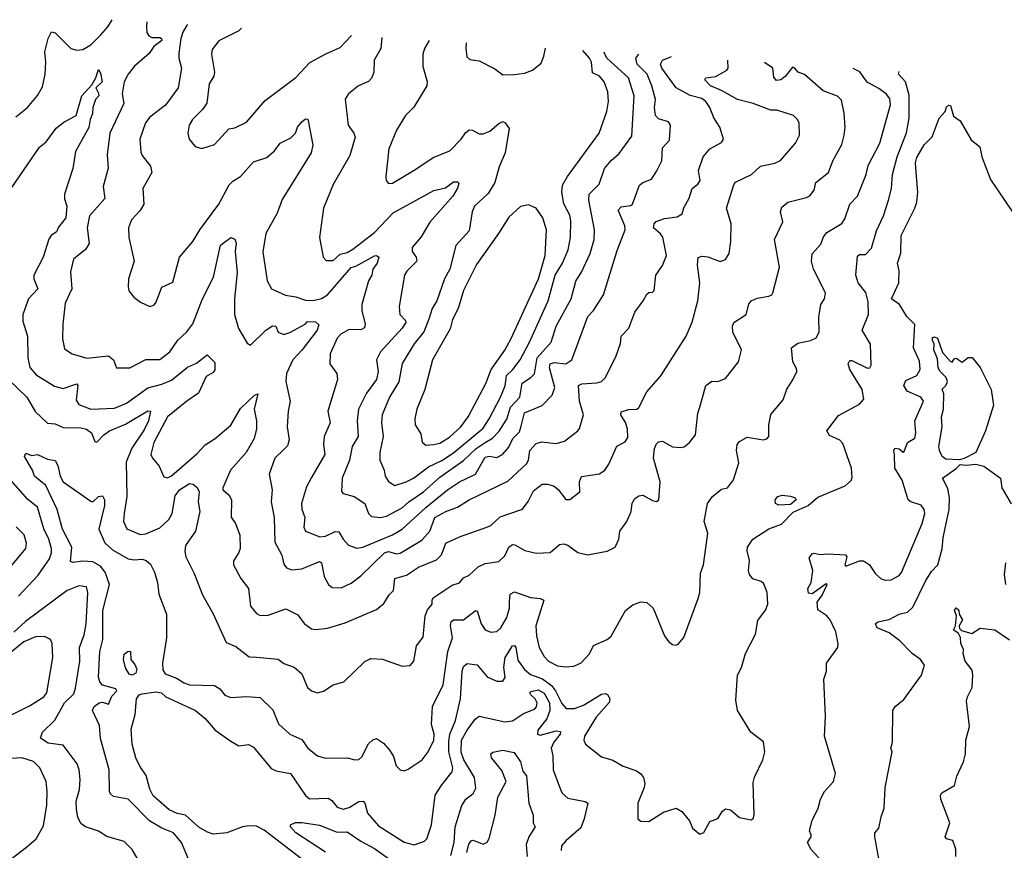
# Model space of a CAD drawing. Extents: x 1245515 to 1420776, y 606314 to 671314.
# Tile 315 of 385: x 1372394 to 1377389, y 658376 to 662591. Entities that reach past the tile are written whole.
import ezdxf

# ---------------------------------------------------------------- set-up
doc = ezdxf.new("R2010")
doc.units = 0

msp = doc.modelspace()

# ---------------------------------------------------------------- linework, layer by layer
at = {"layer": '0CON10XD'}
for points in [[(1372375, 662098.1), (1372434.4, 662145), (1372485, 662205.8), (1372509.8, 662250.2), (1372523.8, 662315), (1372527.7, 662375), (1372522.4, 662427.6), (1372538.1, 662495), (1372555, 662528.8), (1372575, 662524.2), (1372653.9, 662443.9), (1372685, 662435.5), (1372715, 662440), (1372755, 662463.5), (1372806, 662514), (1372841.2, 662555), (1372863.8, 662590.8)], [(1373039.3, 662579.2), (1373036.9, 662556.9), (1373040, 662525), (1373049.4, 662509.4), (1373065, 662500.4), (1373105, 662500), (1373114, 662495), (1373115.7, 662485), (1373074.4, 662455), (1373050.5, 662419.5), (1372976.9, 662355), (1372944.1, 662315), (1372925, 662275.8), (1372914.3, 662215), (1372922.5, 662165), (1372851.1, 662015), (1372838.2, 661905), (1372842.4, 661837.6), (1372818.4, 661745), (1372825.9, 661684.1), (1372748.7, 661595), (1372736.9, 661535), (1372747.5, 661455), (1372727.8, 661425), (1372668.1, 661375), (1372651.4, 661311.4), (1372658.9, 661225), (1372625, 661152.5), (1372613.3, 661045), (1372611.7, 660971.7), (1372621.1, 660921.1), (1372660, 660895), (1372735, 660873.5), (1372845, 660884.5), (1372870, 660865), (1372885, 660824), (1372953.7, 660823.7), (1373033.7, 660866.3), (1373105, 660866.2), (1373156.4, 660905), (1373196.4, 660965), (1373242.9, 661007.1), (1373272.4, 661047.6), (1373322.1, 661175), (1373376.7, 661285), (1373413.3, 661446.7), (1373465, 661486.2), (1373485, 661476.7), (1373492.5, 661457.5), (1373487.5, 661415), (1373497.4, 661307.4), (1373483.7, 661175), (1373484.1, 661095), (1373505, 661024), (1373548.8, 660948.8), (1373565, 660938.8), (1373643.8, 661015), (1373677.6, 661037.6), (1373693.3, 661035), (1373706.2, 661005), (1373735, 660993.6), (1373765, 661002.7), (1373842, 661045), (1373855, 661058.8), (1373895, 661058), (1373912.3, 661042.3), (1373903.3, 661015), (1373828, 660915), (1373780, 660865), (1373748.2, 660795), (1373744.6, 660755), (1373765.6, 660655), (1373755.5, 660605), (1373751.5, 660525), (1373760.7, 660459.3), (1373752.2, 660427.8), (1373732.6, 660407.4), (1373689.4, 660365), (1373659.2, 660285), (1373674.5, 660205), (1373670, 660145), (1373685.5, 660065), (1373689.4, 659939.4), (1373723.4, 659873.4), (1373735, 659828), (1373748.6, 659808.6), (1373775, 659799.1), (1373825, 659804.6), (1373915, 659842.2), (1373925.5, 659835), (1373938.9, 659765), (1373960.5, 659725), (1373979.4, 659709.4), (1374025, 659707.1), (1374075, 659731.8), (1374125, 659768.2), (1374245, 659885.2), (1374265, 659892.9), (1374305, 659880.7), (1374325, 659883.3), (1374435, 659950.4), (1374475.2, 659994.8), (1374500.6, 660065), (1374556, 660096), (1374615, 660117.3), (1374675, 660154.6), (1374870.8, 660249.2), (1374965, 660336.7), (1374975.9, 660355), (1374981.8, 660405), (1375015, 660439.5), (1375042.1, 660447.9), (1375115, 660439.6), (1375158.5, 660451.5), (1375226, 660505), (1375234.4, 660515.6), (1375254.6, 660585.4), (1375233.5, 660655), (1375228.6, 660735), (1375246.6, 660743.4), (1375322.6, 660747.4), (1375345, 660755.6), (1375365.4, 660774.6), (1375420, 660885), (1375442, 660948), (1375445.8, 660985), (1375484.2, 661025), (1375515, 661106), (1375557.5, 661165), (1375575, 661198), (1375585, 661205.8), (1375605, 661208.8), (1375612.7, 661217.3), (1375620.9, 661295), (1375655, 661343.8), (1375675.5, 661395), (1375656.6, 661486.6), (1375644.8, 661504.8), (1375609.5, 661535), (1375612.7, 661555), (1375623.4, 661566.6), (1375665, 661582.2), (1375729.4, 661590.6), (1375754.2, 661605), (1375763.3, 661636.7), (1375790.5, 661685), (1375805.7, 661734.3), (1375835, 661756.2), (1375846.9, 661775), (1375836.9, 661825), (1375861.1, 661895), (1375895, 661935.7), (1375955, 661968), (1375964.3, 661985), (1375945.6, 662045), (1375915, 662092.9), (1375895.3, 662145), (1375875.2, 662175.2), (1375855, 662190.5), (1375795.9, 662205.9), (1375724.6, 662244.6), (1375652.1, 662345), (1375644.4, 662365), (1375654.4, 662385), (1375700.2, 662404.3)], [(1373246.1, 662565.6), (1373240.6, 662559.4), (1373222.6, 662527.4), (1373211.2, 662495), (1373201.5, 662421.5), (1373202, 662395), (1373215.3, 662345), (1373197.7, 662245), (1373133.8, 662156.2), (1373055, 662095.4), (1373033.1, 662066.9), (1373004.5, 661985), (1373008.9, 661918.9), (1373015, 661901.2), (1373057.4, 661847.4), (1373064.4, 661815), (1373018.8, 661735), (1373024.6, 661655), (1373005, 661622.9), (1372961.9, 661575), (1372946.2, 661535), (1372947.5, 661485), (1372975.8, 661365), (1372946, 661275), (1372944.1, 661235.9), (1372948.8, 661215), (1372973.5, 661183.5), (1373007.5, 661157.5), (1373055, 661135.8), (1373075, 661142), (1373085, 661153.8), (1373115, 661233.3), (1373170.5, 661259.5), (1373205.6, 661385), (1373273.1, 661465), (1373308.2, 661525), (1373404.4, 661655), (1373457.3, 661752.7), (1373475, 661770.9), (1373515.2, 661794.8), (1373581.2, 661868.8), (1373648.1, 661891.9), (1373687.1, 661925), (1373715, 661964), (1373769.5, 661990.5), (1373792.9, 662015), (1373804.3, 662045), (1373825, 662073.3), (1373845, 662087.5), (1373856.1, 662086.1), (1373881.1, 661955), (1373873.3, 661915), (1373725, 661678), (1373700.9, 661609.1), (1373643.5, 661505), (1373627.3, 661412.7), (1373650, 661265), (1373672, 661225), (1373742.8, 661192.8), (1373795, 661184.5), (1373845, 661167.5), (1373883.5, 661166.5), (1373924.7, 661175.3), (1373955, 661195.4), (1374075, 661333.5), (1374099.7, 661340.3), (1374195, 661391.9), (1374205, 661394), (1374215.7, 661385), (1374207.5, 661355), (1374185.4, 661325), (1374180.4, 661295), (1374164.1, 661265), (1374130, 661145), (1374130, 661115), (1374146.4, 661045), (1374143.6, 661026.4), (1374125, 661016.2), (1374065, 661018.2), (1374023.3, 660995), (1374004.6, 660975), (1373968.9, 660895), (1373968.1, 660845), (1374002.5, 660795), (1374006.9, 660765), (1373957.3, 660605), (1373969.5, 660545), (1373938.2, 660475), (1373935.4, 660435), (1373941.8, 660385), (1373875, 660266.9), (1373849.2, 660220.8), (1373824.5, 660135), (1373825, 660107.5), (1373841.1, 660065), (1373836.5, 660015), (1373845, 659995.8), (1373916.6, 659966.6), (1373945, 659970), (1373995, 659993.8), (1374012.6, 659992.6), (1374035, 659954.4), (1374062.9, 659925), (1374105, 659909.6), (1374135, 659914.1), (1374285, 659976.9), (1374334.2, 660005.8), (1374455, 660115.3), (1374565.2, 660204.8), (1374625, 660245.3), (1374706.8, 660285), (1374755, 660370.7), (1374775, 660376.1), (1374815, 660369.2), (1374843.8, 660385), (1374875, 660421.5), (1374896.2, 660465), (1374930.2, 660499.8), (1374938, 660528), (1374954.8, 660595.2), (1375045, 660633.3), (1375095.3, 660684.7), (1375109.1, 660725), (1375081.6, 660825), (1375085, 660844.5), (1375105, 660851.7), (1375165, 660845.3), (1375194.5, 660865), (1375276, 661084), (1375305.5, 661115), (1375355, 661194), (1375425, 661418.8), (1375465.4, 661524.6), (1375463.8, 661545), (1375429.5, 661625), (1375445, 661640.8), (1375492.4, 661647.6), (1375502.5, 661655), (1375538.6, 661751.4), (1375555, 661764.2), (1375599.3, 661780.7), (1375626.1, 661823.9), (1375652.2, 661875), (1375655, 661940), (1375690.5, 661979.5), (1375695.3, 662055), (1375685, 662072.2), (1375635, 662087.9), (1375619.6, 662105), (1375614.7, 662145), (1375618.8, 662185), (1375601.3, 662255), (1375576.5, 662315), (1375526.1, 662365), (1375519.3, 662395), (1375534.7, 662415.2)], [(1373519.1, 662547.7), (1373505.4, 662534.6), (1373459.4, 662510.6), (1373405, 662482.9), (1373371.1, 662438.9), (1373366.9, 662415), (1373383.3, 662325), (1373378.6, 662305), (1373355.5, 662264.5), (1373343.4, 662166.6), (1373321.4, 662135), (1373270.8, 662085), (1373254.3, 662055), (1373247.5, 662015), (1373254, 661985), (1373285, 661948), (1373317.7, 661937.7), (1373381.8, 661958.2), (1373455, 662036.2), (1373485, 662041.2), (1373545, 662070.8), (1373638.9, 662181.1), (1373795, 662297.5), (1373867, 662373), (1373950.1, 662419.9), (1374020.5, 662449.5), (1374077.6, 662511)], [(1374232, 662500.8), (1374226.8, 662445), (1374192.5, 662385), (1374190, 662325), (1374180, 662295), (1374163.2, 662276.8), (1374112.2, 662255), (1374062.9, 662215), (1374045, 662187.5), (1374060.8, 662055), (1374090, 662015), (1374095.6, 661995), (1374069.2, 661900.8), (1373984.4, 661755), (1373935.6, 661635), (1373915.7, 661485), (1373934.2, 661385), (1373949.2, 661369.2), (1373985, 661368.6), (1374019.2, 661400.8), (1374055, 661409.7), (1374084.3, 661425.7), (1374195, 661511.3), (1374289.6, 661610.4), (1374495, 661724.6), (1374555, 661737.1), (1374595, 661768.1), (1374615, 661768.8), (1374621.2, 661761.2), (1374615, 661736.2), (1374591.2, 661695), (1374475, 661563.1), (1374431.3, 661488.7), (1374385.5, 661435), (1374384.5, 661415), (1374405.6, 661385), (1374409.4, 661365), (1374357.8, 661315), (1374345.6, 661295), (1374320, 661135), (1374321.9, 661095), (1374351.1, 661065), (1374352.5, 661055), (1374334.6, 661025), (1374224.3, 660905.7), (1374204.5, 660865), (1374213.1, 660805), (1374204.8, 660765.2), (1374153.3, 660695), (1374113.4, 660615), (1374105.9, 660555), (1374110.8, 660475), (1374080.3, 660425), (1374067.5, 660355), (1374030.9, 660265), (1374027.3, 660197.3), (1374035, 660186), (1374091.2, 660171.2), (1374145, 660135.5), (1374164.5, 660085), (1374179.8, 660069.8), (1374225, 660065.3), (1374255, 660071.1), (1374335, 660113.4), (1374368.9, 660145), (1374443.1, 660195), (1374525, 660268.8), (1374646.3, 660353.7), (1374710.2, 660415), (1374755, 660445.5), (1374793, 660467), (1374827.1, 660502.9), (1374865.7, 660564.3), (1374883.5, 660625), (1374931.7, 660675), (1374943, 660747), (1374986.9, 660775), (1375005, 660794.2), (1375019.6, 660875), (1375090.4, 660955), (1375115.8, 661035), (1375191.4, 661175), (1375216.2, 661263.8), (1375246.5, 661313.5), (1375287.8, 661405), (1375308.2, 661475), (1375310, 661525), (1375282.2, 661675), (1375283.4, 661705), (1375333.8, 661756.2), (1375361.1, 661835), (1375394.1, 661875.9), (1375435, 661911.1), (1375499.7, 662000.3), (1375511.9, 662205), (1375483.2, 662295), (1375372.9, 662395), (1375359.7, 662425), (1375360.4, 662426.6)], [(1374470.7, 662485.1), (1374448.2, 662445), (1374440, 662415), (1374440, 662355), (1374461.1, 662275), (1374458.9, 662255), (1374393, 662147), (1374351.4, 662105), (1374305, 662030.8), (1374267.5, 661935), (1374252.5, 661795), (1374254.2, 661774.2), (1374265, 661758.8), (1374285, 661760.6), (1374395, 661826.9), (1374495, 661893.3), (1374576, 661925), (1374634.2, 661985), (1374655, 662015.8), (1374675, 662031.4), (1374690.9, 662030.9), (1374725, 662010.9), (1374745, 662011.2), (1374778.6, 662025), (1374825, 662064.3), (1374845, 662073.8), (1374857.7, 662067.7), (1374878, 662038), (1374857.3, 661915), (1374826, 661844), (1374804.7, 661765.3), (1374770.6, 661709.4), (1374701.1, 661645), (1374690, 661615), (1374675, 661520), (1374606.4, 661445), (1374576, 661325), (1374548.9, 661275), (1374510.4, 661165), (1374486.1, 661125), (1374469.2, 661070.8), (1374445, 661006.2), (1374394.8, 660945.2), (1374334.4, 660845.6), (1374317.1, 660752.9), (1374270.7, 660675), (1374233.2, 660585), (1374230.4, 660545), (1374237.7, 660475), (1374220.9, 660395), (1374221.2, 660355), (1374243.3, 660305), (1374248.8, 660275), (1374265, 660248.1), (1374296.6, 660226.6), (1374355, 660245.9), (1374391.8, 660265), (1374468, 660322), (1374535, 660354.4), (1374595, 660392.4), (1374745, 660517.8), (1374776.3, 660565), (1374833.2, 660675), (1374856.7, 660733.3), (1374863.2, 660785), (1374895.3, 660815), (1374932.6, 660865), (1374979.7, 660955), (1375075, 661164.3), (1375111.2, 661295), (1375148.1, 661355), (1375176.4, 661423.6), (1375187.6, 661485), (1375190.9, 661570.9), (1375185, 661599.2), (1375155, 661656), (1375144.2, 661715), (1375148.5, 661751.5), (1375173.3, 661795), (1375333.6, 662015), (1375372.5, 662125), (1375380.7, 662175), (1375378.5, 662225), (1375359.6, 662275), (1375335, 662304.6), (1375300.3, 662320.3), (1375294.1, 662375), (1375284.1, 662395), (1375250.8, 662433.9)], [(1374659.7, 662472.7), (1374657.5, 662445), (1374662.3, 662402.3), (1374678.3, 662388.3), (1374725, 662381.2), (1374805, 662342), (1374845, 662310.8), (1374905, 662312.9), (1374955, 662320), (1374995.6, 662334.4), (1375039.4, 662370.6), (1375052.9, 662405), (1375060.9, 662446.3)], [(1372337.8, 660765), (1372430.7, 660675), (1372473.2, 660603.2), (1372535, 660544.1), (1372575, 660540.5), (1372615, 660521.2), (1372705, 660520), (1372732.6, 660512.6), (1372758.4, 660495), (1372775, 660450), (1372785, 660446.7), (1372821.1, 660485), (1372850, 660505), (1372931.6, 660538.4), (1373045, 660605.5), (1373058.8, 660605), (1373047.5, 660555), (1373025, 660510.4), (1372962.7, 660417.3), (1372935.2, 660345), (1372938.5, 660171.5), (1372924.6, 660085.4), (1372920.6, 660045), (1372937.9, 660007.9), (1373005, 659979.2), (1373035, 659982.1), (1373105, 660012.4), (1373151.7, 660055), (1373167.2, 660085), (1373183.1, 660175), (1373205, 660205.7), (1373255, 660237.9), (1373275, 660234.5), (1373295, 660217.5), (1373304.1, 660195), (1373299.4, 660145), (1373307.5, 660095), (1373286.1, 659995), (1373235, 659922.9), (1373231.8, 659891.8), (1373236.6, 659865), (1373279.9, 659779.9), (1373322.5, 659672.5), (1373375.6, 659575.6), (1373441.3, 659431.3), (1373490.9, 659410.9), (1373557.8, 659357.8), (1373595.3, 659355.3), (1373705.5, 659345.5), (1373734.6, 659324.6), (1373786, 659305), (1373825, 659272), (1373855, 659202), (1373874.4, 659184.4), (1373905, 659175.8), (1373935, 659182.9), (1373985, 659215.8), (1374038.9, 659231.1), (1374145, 659333.5), (1374175, 659349.5), (1374235, 659346.2), (1374335, 659311.2), (1374375, 659314), (1374394, 659335), (1374407, 659413), (1374441.8, 659458.2), (1374450.9, 659565), (1374463.5, 659596.5), (1374487.5, 659625), (1374486.2, 659645), (1374492.3, 659657.7), (1374588, 659722), (1374625, 659733.5), (1374645, 659758.1), (1374675, 659772.9), (1374720, 659815), (1374755, 659830.9), (1374825, 659841.4), (1374855, 659870.6), (1374875, 659914.3), (1374895, 659927.2), (1374906.5, 659926.5), (1374956.9, 659896.9), (1375015, 659883.3), (1375085, 659887.5), (1375132.7, 659927.3), (1375155, 659930.6), (1375175, 659924.2), (1375225, 659888), (1375275, 659874.6), (1375375, 659894.1), (1375415.3, 659914.7), (1375434.3, 659955), (1375438.6, 659995), (1375474.3, 660045), (1375495.8, 660095), (1375501.7, 660138.3), (1375515, 660161.2), (1375535, 660174.2), (1375555, 660178), (1375605, 660150.8), (1375625, 660146.7), (1375636, 660155), (1375642.7, 660245), (1375609.6, 660365), (1375614.6, 660415), (1375625, 660438), (1375635, 660449.2), (1375655, 660451.9), (1375705, 660422.9), (1375745, 660420), (1375765, 660424), (1375791.2, 660445), (1375822.9, 660485), (1375834.3, 660595), (1375844.4, 660625), (1375875, 660733.8), (1375905, 660756), (1375935.9, 660754.1), (1375975, 660770), (1376040.6, 660855), (1376055.8, 660915), (1376012.5, 661005), (1376009.4, 661035), (1376016.4, 661053.6), (1376079.2, 661095), (1376092.9, 661147.1), (1376105.6, 661165), (1376135, 661178.5), (1376195, 661187.8), (1376209.2, 661195), (1376214.3, 661205), (1376247.8, 661335), (1376223.6, 661475), (1376265.7, 661565), (1376254.3, 661615), (1376260.3, 661639.7), (1376290, 661665), (1376385, 661688.2), (1376402.5, 661697.5), (1376424.3, 661725), (1376432.5, 661765), (1376497.5, 661815), (1376519.4, 661875), (1376565, 661958), (1376577.2, 662005), (1376581.8, 662045), (1376577, 662117), (1376563.1, 662183.1), (1376542.2, 662202.2), (1376470.3, 662230.3), (1376375, 662312), (1376343.8, 662325), (1376325, 662346.7), (1376315, 662350), (1376278.1, 662301.9), (1376255, 662285.4), (1376232.7, 662282.7), (1376219.5, 662299.5), (1376215.2, 662345.2), (1376173.1, 662373.2)], [(1372570.5, 660730.5), (1372615, 660719.6), (1372685, 660742.5), (1372690, 660735), (1372680.7, 660660.7), (1372695, 660638.5), (1372755, 660613.8), (1372875, 660618.9), (1372935.6, 660645), (1373045, 660723.2), (1373115, 660740.6), (1373165, 660760.9), (1373245, 660827.1), (1373292.1, 660847.9), (1373345, 660890), (1373385, 660851.2), (1373385, 660813.6), (1373375, 660801.2), (1373339.7, 660780.3), (1373301, 660695), (1373242.1, 660655), (1373145, 660575.3), (1373074.7, 660445), (1373060, 660385), (1373067.5, 660365), (1373101.1, 660325), (1373125, 660270.8), (1373145, 660265.7), (1373165, 660276.4), (1373295, 660389), (1373335, 660433.5), (1373385.2, 660464.8), (1373465, 660532.9), (1373515, 660618.5), (1373585, 660685.4), (1373603, 660693), (1373583.3, 660615), (1373595.4, 660554.6), (1373595.3, 660514.7), (1373584.6, 660465), (1373543.1, 660395), (1373464, 660305), (1373424.5, 660215), (1373425.7, 660205), (1373455, 660180), (1373468.2, 660155), (1373467.3, 660067.3), (1373489.5, 660035), (1373511.8, 659975), (1373512.2, 659907.8), (1373505, 659883.8), (1373479.2, 659845), (1373479.2, 659825), (1373516, 659755), (1373554.5, 659704.5), (1373564.5, 659615), (1373595, 659576.9), (1373615, 659568.1), (1373655, 659569.4), (1373745, 659601.1), (1373805, 659571.2), (1373836.7, 659526.7), (1373875, 659499.5), (1373896.3, 659496.3), (1373955, 659504), (1374045, 659529.6), (1374205, 659597.3), (1374242, 659628), (1374268, 659672), (1374291.2, 659695), (1374297.1, 659755), (1374357.3, 659772.7), (1374416.6, 659813.4), (1374509.3, 659850.7), (1374534.3, 659875.7), (1374556, 659935), (1374625, 659967.1), (1374764.6, 660015.4), (1374785, 660023.6), (1374832.2, 660067.8), (1374945, 660107.8), (1374974.3, 660145.7), (1375000.6, 660199.4), (1375045, 660234.4), (1375073.4, 660233.4), (1375105, 660223.3), (1375126.5, 660206.5), (1375165, 660155.6), (1375185, 660155.6), (1375235.6, 660195), (1375234.4, 660245.6), (1375245, 660272), (1375335, 660286.5), (1375361.9, 660305), (1375383.5, 660335), (1375423.8, 660426.2), (1375465, 660448.9), (1375478.8, 660471.2), (1375476.7, 660515), (1375466.8, 660546.8), (1375443.6, 660585), (1375445, 660601.2), (1375482.9, 660612.9), (1375525, 660614.4), (1375535, 660622.5), (1375575, 660702), (1375646.8, 660783.2), (1375774.4, 660985), (1375805, 661056.7), (1375834.6, 661165), (1375844.7, 661255), (1375832.7, 661345), (1375835.8, 661384.2), (1375855, 661390.6), (1375885, 661387.9), (1375947, 661363), (1375975, 661373.3), (1375994, 661405), (1376001.9, 661465), (1376002.9, 661555), (1375978.9, 661635), (1376016.6, 661753.4), (1376025, 661765.6), (1376106, 661805), (1376152.8, 661847.2), (1376225, 661862.5), (1376254, 661876), (1376330, 661965), (1376350, 662005), (1376347.5, 662065), (1376340, 662085), (1376320, 662105), (1376235, 662132.2), (1376205, 662131.9), (1376114.6, 662165.4), (1376035.3, 662185.3), (1375955, 662231.9), (1375899.1, 662255), (1375869.2, 662285), (1375875, 662295.6), (1375925, 662303.3), (1375982, 662335), (1375988, 662345), (1375986.6, 662385.5)], [(1372355, 661738.8), (1372495, 661943.3), (1372528.6, 661971.4), (1372579.8, 662040.2), (1372618.8, 662071.2), (1372681.5, 662105), (1372708.9, 662205), (1372759.8, 662260.2), (1372781.2, 662295), (1372795, 662338), (1372805, 662320), (1372813.6, 662275), (1372780.6, 662245), (1372795, 662218), (1372795.5, 662205), (1372778.9, 662185), (1372765.8, 662145), (1372764.2, 662115), (1372751.9, 662085), (1372745, 662044), (1372677.5, 661922.5), (1372663.5, 661836.5), (1372621.6, 661705), (1372621.3, 661681.3), (1372634.3, 661645), (1372628, 661585), (1372591.6, 661538.4), (1372581.1, 661515), (1372554.8, 661495.2), (1372543, 661477), (1372514.1, 661385), (1372466.9, 661295), (1372466.9, 661275), (1372486.9, 661225), (1372438.5, 661175), (1372410.9, 661095), (1372411.2, 661061.2), (1372434.6, 660985.4), (1372435.3, 660875.3), (1372446.7, 660826.7), (1372478.3, 660788.3), (1372570.5, 660730.5)], [(1372715, 659843), (1372665, 659836.9), (1372651.4, 659841.4), (1372659.5, 659915), (1372611.1, 660005), (1372584.8, 660104.8), (1372526.8, 660226.8), (1372469.5, 660275), (1372459.4, 660305), (1372419.4, 660375), (1372425, 660391.2), (1372455, 660380), (1372485, 660384), (1372535, 660360.8), (1372574.1, 660354.1), (1372588.3, 660328.3), (1372600.5, 660275), (1372615.5, 660245), (1372755, 660148.2), (1372765, 660144.5), (1372795, 660171.8), (1372815, 660174.2), (1372824.5, 660155), (1372825.3, 660125), (1372796.1, 660005), (1372826.9, 659936.9), (1372865, 659901.3), (1372945, 659855.2), (1372975, 659849.5), (1373015.9, 659854.1), (1373036.5, 659846.5), (1373057.5, 659827.5), (1373077.6, 659787.6), (1373093.3, 659735), (1373100, 659675), (1373139.4, 659575), (1373139.7, 659455), (1373119.1, 659325), (1373121.3, 659291.3), (1373131.7, 659271.7), (1373189.9, 659249.9), (1373228.8, 659225), (1373255, 659216.1), (1373382.8, 659212.8), (1373408.9, 659195), (1373435, 659162.5), (1373465, 659151.5), (1373545, 659156.2), (1373615, 659151.1), (1373678.1, 659088.1), (1373707.4, 659017.4), (1373765, 658965.8), (1373825, 658937.5), (1373856, 658895), (1373905, 658855.8), (1373945, 658844.2), (1374055, 658845.7), (1374095, 658834.3), (1374115, 658837.5), (1374129.3, 658850.7), (1374163.5, 658916.5), (1374185, 658935.8), (1374205, 658944), (1374240.4, 658920.4), (1374272.5, 658882.5), (1374291.2, 658851.2), (1374304.6, 658804.6), (1374325, 658784), (1374345, 658780), (1374365, 658787.1), (1374435.4, 658834.6), (1374465.6, 658875), (1374494.6, 658935.4), (1374496.2, 658965), (1374483.6, 659015), (1374488.5, 659105), (1374542.7, 659215), (1374566.7, 659385), (1374589.2, 659455), (1374580, 659515), (1374583.4, 659536.6), (1374595, 659545.5), (1374645, 659545.3), (1374705, 659591.8), (1374715, 659591.9), (1374734.7, 659524.7), (1374755, 659495.6), (1374785, 659482.7), (1374815, 659486.5), (1374835, 659504.4), (1374865, 659558.1), (1374878.7, 659605), (1374879.3, 659639.3), (1374882.4, 659675), (1374905, 659688), (1374985, 659658.9), (1375033.8, 659653.8), (1375052.5, 659645), (1375013.3, 659515), (1375016.2, 659465), (1375030, 659405), (1375055, 659360), (1375077.1, 659335), (1375122.6, 659312.6), (1375165, 659306.9), (1375205, 659310), (1375242.4, 659327.6), (1375285, 659372.5), (1375305, 659415.7), (1375375, 659445.7), (1375395, 659462), (1375467.8, 659592.2), (1375505, 659620.8), (1375545, 659636), (1375575, 659633.8), (1375608, 659605), (1375664.4, 659465), (1375685, 659436.2), (1375705, 659420), (1375725, 659417.5), (1375735, 659422.5), (1375763.9, 659456.1), (1375835.6, 659654.4), (1375844.2, 659685), (1375848.3, 659781.7), (1375862.9, 659825), (1375885.8, 659985), (1375865.7, 660045), (1375883.8, 660135), (1375908.3, 660171.7), (1375955, 660208.8), (1375985, 660216), (1376015, 660256.2), (1376042.1, 660342.1), (1376030.5, 660405), (1376034.3, 660435), (1376045, 660451.2), (1376085, 660472), (1376165, 660459.2), (1376185, 660463.8), (1376193.8, 660475), (1376194.4, 660535), (1376205, 660586.7), (1376267.5, 660662.5), (1376285, 660716), (1376317, 660763), (1376336, 660805), (1376335, 660820), (1376316.7, 660855), (1376308.8, 660925), (1376340.7, 660949.3), (1376406.4, 660963.6), (1376435, 660976.9), (1376449.1, 661005), (1376448.9, 661081.1), (1376457.8, 661145), (1376476.7, 661175), (1376482, 661205), (1376421.8, 661325), (1376411.1, 661365), (1376415, 661402.5), (1376458.2, 661451.8), (1376471.3, 661488.7), (1376489.4, 661510.6), (1376564, 661556), (1376579.4, 661580.6), (1376604.7, 661655.3), (1376644, 661696), (1376688.4, 661805), (1376698.3, 661851.7), (1376757.5, 661965), (1376812, 662158), (1376808.8, 662188.8), (1376792.1, 662212.1), (1376752.4, 662242.4), (1376693.1, 662273.1), (1376656.8, 662326.8), (1376622.7, 662343.7)], [(1373897.8, 658275), (1373635, 658478.5), (1373595, 658498.9), (1373555, 658500.9), (1373525, 658495.9), (1373445, 658465.3), (1373375, 658458.6), (1373347.9, 658467.9), (1373303.9, 658493.9), (1373235, 658554.1), (1373193.1, 658563.1), (1373152.2, 658582.2), (1373071.7, 658651.7), (1373055, 658685.8), (1373036.5, 658755), (1373003.5, 658803.5), (1372983.9, 658845), (1372964.2, 658914.2), (1372959.5, 658990.5), (1372980.6, 659065), (1372987.1, 659145), (1373001.1, 659165), (1373015, 659169.5), (1373085, 659180.9), (1373113.8, 659175), (1373135.5, 659155.5), (1373286.2, 659085), (1373335.8, 659045), (1373386.4, 658986.4), (1373465, 658929.2), (1373505.9, 658905.9), (1373555, 658912.5), (1373579.8, 658899.8), (1373670.5, 658790.5), (1373695, 658779.4), (1373768.9, 658765), (1373845, 658654.4), (1373865, 658636.7), (1373959.8, 658639.8), (1373978.3, 658628.3), (1374005, 658594.5), (1374035, 658584.6), (1374065, 658593.2), (1374115, 658623.5), (1374136.2, 658626.2), (1374145.9, 658615.9), (1374157.9, 658565), (1374215, 658500), (1374345, 658416.9), (1374395, 658404.5), (1374447.4, 658422.6), (1374459.4, 658435), (1374483.1, 658505), (1374502.5, 658655), (1374535, 658707.8), (1374588.5, 658775), (1374590.8, 658795), (1374570.6, 658875), (1374572, 658928), (1374577.1, 658965), (1374604.4, 659035), (1374631.2, 659145), (1374638.9, 659285), (1374645, 659308.6), (1374665, 659324.3), (1374715, 659317.3), (1374765, 659255.7), (1374815, 659234.2), (1374845, 659234.2), (1374856.9, 659253.1), (1374851, 659305), (1374857.1, 659355), (1374895, 659414.3), (1374905, 659415.7), (1374910.9, 659405), (1374920.7, 659340.7), (1374955, 659292.9), (1374985, 659268.4), (1375046.6, 659246.6), (1375091.5, 659211.5), (1375112.2, 659185), (1375145, 659121.2), (1375166.2, 659096.2), (1375209.2, 659095), (1375255, 659112.8), (1375345, 659168.4), (1375365, 659172), (1375376.2, 659166.2), (1375387.7, 659145), (1375384.7, 659125.3), (1375318.2, 659051.8), (1375258.9, 658955), (1375255.6, 658935), (1375263.9, 658913.9), (1375345, 658850.8), (1375403.9, 658833.9), (1375455, 658802.5), (1375520.3, 658780.3), (1375543.8, 658765), (1375559.2, 658745), (1375566, 658715), (1375562, 658695), (1375529.2, 658615), (1375530, 658535), (1375545, 658523.3), (1375585, 658522.5), (1375660.5, 658569.5), (1375725, 658589.2), (1375753.6, 658573.6), (1375791.2, 658525), (1375807.7, 658487.7), (1375845, 658458), (1375864.1, 658465.9), (1375895, 658522.5), (1375935, 658537.5), (1375960, 658575), (1375975, 658586.7), (1376000.7, 658580.7), (1376045, 658543.3), (1376105, 658530), (1376115, 658537.5), (1376120, 658555), (1376115, 658720), (1376122.1, 658747.9), (1376164, 658835), (1376173.8, 658875), (1376166.7, 658926.7), (1376103.3, 658975), (1376036.2, 659085), (1376027.7, 659137.7), (1376036, 659265), (1376056.4, 659303.6), (1376075.6, 659374.4), (1376127.2, 659472.8), (1376138.7, 659541.3), (1376178.1, 659595), (1376190, 659625), (1376185.5, 659685), (1376168.5, 659728.5), (1376155, 659739.6), (1376113.8, 659753.8), (1376095.6, 659775), (1376091.1, 659795), (1376096.6, 659846.6), (1376084.3, 659895), (1376085.7, 659915), (1376113.8, 659955), (1376195, 660006.9), (1376259.1, 660030.9), (1376318.3, 660091.7), (1376393.8, 660125), (1376442.5, 660167.5), (1376581.9, 660225), (1376612.5, 660252.5), (1376617, 660267), (1376614.1, 660315.9), (1376569.8, 660439.8), (1376555, 660456.7), (1376501.4, 660481.4), (1376489.4, 660505), (1376547, 660583), (1376655, 660640), (1376675.6, 660665), (1376667.5, 660715), (1376606.1, 660815), (1376597.1, 660845), (1376605, 660861.2), (1376615, 660861.4), (1376695, 660822.5), (1376706.7, 660825), (1376712.7, 660837.3), (1376709.3, 660945), (1376668.5, 661015), (1376699.7, 661095), (1376699, 661159), (1376686.2, 661206.2), (1376646.9, 661255), (1376635.5, 661295), (1376645, 661390), (1376655, 661398.9), (1376685, 661399.2), (1376715, 661432.2), (1376740.4, 661519.6), (1376775.4, 661595), (1376801.8, 661675), (1376816.2, 661735), (1376822.3, 661805), (1376845.3, 661895), (1376892.9, 662017.1), (1376907, 662093), (1376907.1, 662207.1), (1376888.5, 662275), (1376852.5, 662315), (1376855.8, 662328.3)], [(1376459.2, 658325), (1376409.3, 658379.3), (1376391.4, 658415), (1376408.6, 658445), (1376410, 658455), (1376400, 658475), (1376413.5, 658526.5), (1376445, 658590), (1376456.9, 658635), (1376476.4, 658673.6), (1376523.3, 658725), (1376533.3, 658765), (1376476.2, 658955), (1376482, 659055), (1376473.8, 659245), (1376486.2, 659285), (1376486.7, 659325), (1376543.8, 659405), (1376545.9, 659424.1), (1376533.6, 659485), (1376505.4, 659545), (1376488.9, 659565), (1376443.6, 659596.4), (1376440, 659635), (1376465, 659670), (1376490, 659725), (1376485, 659727.5), (1376415, 659678), (1376395, 659680), (1376392.9, 659705), (1376409.2, 659735), (1376417.1, 659795), (1376399.5, 659860.5), (1376415, 659880), (1376425, 659884), (1376455, 659877.5), (1376495, 659880.8), (1376582.5, 659875), (1376590, 659865), (1376580, 659825), (1376585, 659817.5), (1376655, 659844.5), (1376675, 659845.6), (1376704.4, 659825), (1376735, 659779.2), (1376765, 659754.3), (1376785, 659747.5), (1376815, 659749.2), (1376855, 659770.6), (1376867.3, 659785), (1376972.7, 660035), (1376985.5, 660085.5), (1376982.2, 660105), (1376967.8, 660127.8), (1376915, 660143.6), (1376900.6, 660155), (1376871.4, 660255), (1376834.4, 660315), (1376832.1, 660382.1), (1376828.8, 660405), (1376834, 660416), (1376855, 660413.3), (1376875, 660396.7), (1376880.7, 660399.3), (1376898, 660445), (1376935, 660468), (1376940.4, 660495), (1376935.6, 660555), (1376979.2, 660655), (1376966.2, 660675), (1376895.7, 660705.7), (1376878.9, 660735), (1376890, 660760), (1376945.3, 660784.7), (1376962.5, 660815), (1376958.3, 660858.3), (1376927.8, 660925), (1376934.5, 661044.5), (1376894.6, 661084.6), (1376856.5, 661145), (1376817.1, 661175), (1376853.3, 661255), (1376856.3, 661316.3), (1376847.8, 661355), (1376864.5, 661405.5), (1376866.4, 661495), (1376935.4, 661635), (1376944.6, 661665), (1376950, 661715), (1376941.2, 661815), (1376938.8, 661865), (1376945, 661890.8), (1376982.9, 661955), (1377023.5, 661996.5), (1377058.1, 662091.9), (1377088.6, 662125), (1377095, 662146.7), (1377105, 662157.5), (1377115.8, 662155), (1377131.2, 662101.2), (1377165, 662077.5), (1377220.8, 661980.8), (1377265.5, 661945.5), (1377275.4, 661895), (1377319.2, 661779.2), (1377428.1, 661618.1)], [(1374455, 660431.5), (1374495, 660434.7), (1374525, 660441.8), (1374575, 660472.2), (1374632.2, 660525), (1374669.4, 660575), (1374758.8, 660745), (1374785.8, 660815), (1374855, 660914.5), (1374885, 660970), (1375026.6, 661275), (1375060.7, 661395), (1375066.9, 661525), (1375047.8, 661585), (1375015, 661633.8), (1374975, 661652), (1374935, 661642.5), (1374875, 661589.2), (1374823.6, 661505), (1374712.1, 661347.9), (1374645, 661217.1), (1374619.2, 661125), (1374590.5, 661069.5), (1374577.4, 661022.6), (1374488.5, 660865), (1374450, 660715), (1374409.1, 660615), (1374399.6, 660565), (1374400.4, 660535), (1374429.1, 660489.1), (1374436.6, 660446.6), (1374455, 660431.5)], [(1377162.2, 660357.8), (1377091.6, 660361.6), (1377074.3, 660374.3), (1377059.3, 660405), (1377057.4, 660425), (1377074.3, 660525), (1377070.4, 660575), (1377080.3, 660615), (1377082.1, 660692.1), (1377073.7, 660716.3), (1377094.5, 660735.5), (1377100, 660755), (1377094.6, 660775), (1377063.3, 660805), (1377053.5, 660823.5), (1377050.1, 660870.1), (1377030.9, 660915), (1377032.9, 660945), (1377023.8, 660965), (1377025, 660977.5), (1377035, 660981.4), (1377049.2, 660975), (1377075, 660902.5), (1377115, 660857.5), (1377125, 660852.5), (1377135, 660870), (1377145, 660872.5), (1377175, 660853.3), (1377205, 660876.2), (1377225.9, 660875.9), (1377265.7, 660825.7), (1377322.5, 660715), (1377334.4, 660635), (1377293.3, 660505), (1377245, 660395.4), (1377185, 660364.2), (1377162.2, 660357.8)], [(1376753.7, 658323.7), (1376732.5, 658445), (1376732.9, 658465), (1376751.7, 658488.3), (1376765, 658546.7), (1376780.3, 658589.7), (1376783.8, 658695), (1376820, 658875), (1376812.5, 658895), (1376822.5, 658925), (1376823.1, 659085), (1376835, 659105.8), (1376879.5, 659140.5), (1376968.8, 659265), (1376983.8, 659315), (1376964.2, 659344.2), (1376921.2, 659375), (1376859.3, 659439.3), (1376805, 659479.4), (1376744, 659505), (1376736.2, 659525), (1376747.5, 659535), (1376805, 659547.9), (1376855, 659573.9), (1376897.5, 659585), (1376925, 659609.4), (1376990.8, 659745), (1377019.5, 659790.5), (1377052.5, 659825), (1377074.2, 659905.8), (1377077.9, 659962.1), (1377089, 660011), (1377109.7, 660105), (1377111.5, 660165), (1377101.9, 660211.9), (1377074.6, 660265), (1377145, 660313.3), (1377165, 660333.8), (1377195, 660330), (1377245, 660335.8), (1377285, 660324.7), (1377369.4, 660265), (1377376.9, 660215), (1377423.5, 660133.5)], [(1372388.4, 659665), (1372488.3, 659771.7), (1372545.8, 659855), (1372555.9, 659885), (1372555.4, 659905), (1372542.7, 659955), (1372517.4, 660007.4), (1372485, 660116.5), (1372435, 660156.2), (1372323.2, 660285)], [(1376245, 660127.8), (1376228, 660135), (1376226, 660154), (1376239.3, 660170.7), (1376261.7, 660178.3), (1376305, 660172.5), (1376327.5, 660165), (1376333.3, 660155), (1376305, 660131.5), (1376245, 660127.8)], [(1372342.7, 659807.3), (1372425, 659907.5), (1372429.6, 659935), (1372416.8, 659976.8), (1372376.9, 660016.9)], [(1373250.7, 658330.7), (1373214.5, 658415), (1373175, 658464.5), (1373115, 658488.8), (1373052.2, 658525), (1372944.2, 658635), (1372869.8, 658649.8), (1372855, 658662), (1372850, 658675), (1372848.2, 658785), (1372804, 658944), (1372799.5, 659009.5), (1372763.3, 659085), (1372771.5, 659105), (1372798.1, 659125), (1372815, 659128.1), (1372845, 659118.1), (1372861.9, 659158.1), (1372886.9, 659185), (1372882, 659195), (1372814.1, 659214.1), (1372800.8, 659230.8), (1372794.8, 659255), (1372800.4, 659385), (1372816.7, 659445), (1372816.5, 659593.5), (1372850.4, 659725), (1372827.3, 659787.3), (1372805, 659817.5), (1372765, 659840.2), (1372715, 659843)], [(1377395.3, 659835), (1377387.8, 659775), (1377395.2, 659725.2)], [(1373026.2, 658275), (1372965, 658380.8), (1372925, 658420.6), (1372836.5, 658446.5), (1372793.6, 658473.6), (1372728, 658495), (1372705, 658512.9), (1372688.8, 658545), (1372682.4, 658582.4), (1372680.4, 658625), (1372697.3, 658685), (1372701.2, 658735), (1372696.2, 658785), (1372685.4, 658815), (1372615, 658908.8), (1372539.3, 658919.3), (1372500.6, 658945), (1372509.6, 658975), (1372573.1, 659036.9), (1372622.5, 659125), (1372669.2, 659170.8), (1372678.2, 659198.2), (1372700, 659335), (1372697.5, 659405), (1372721.2, 659468.8), (1372730.8, 659525), (1372740, 659685), (1372732.7, 659712.7), (1372695, 659717.8), (1372635, 659694), (1372423.1, 659536.9), (1372365, 659482.3)], [(1377142.9, 658345), (1377142.6, 658382.6), (1377128, 658425), (1377096, 658435), (1377089.1, 658445), (1377112.7, 658515), (1377066.9, 658635), (1377064.5, 658655), (1377072.3, 658667.7), (1377135.8, 658704.2), (1377147.8, 658752.2), (1377182.3, 658825), (1377191.5, 658865), (1377193.3, 658935), (1377212.9, 659005), (1377197.7, 659132.3), (1377202, 659155), (1377225, 659202.5), (1377229.4, 659265), (1377225, 659289.4), (1377190.4, 659335), (1377180, 659375), (1377181.9, 659395), (1377168.5, 659425), (1377166.5, 659456.5), (1377156.5, 659476.5), (1377130.9, 659495), (1377141.8, 659515), (1377145.7, 659565.7), (1377135.6, 659595), (1377145, 659605.6), (1377157.7, 659595), (1377160.6, 659575), (1377176.9, 659545), (1377159.4, 659515), (1377161.5, 659501.5), (1377171.3, 659491.3), (1377223.6, 659476.4), (1377267, 659503), (1377340, 659495), (1377415, 659443.3)], [(1372356.4, 659065), (1372445, 659108.3), (1372517.5, 659155), (1372531.9, 659175), (1372562.1, 659355), (1372559.4, 659425), (1372551.2, 659445), (1372520.9, 659460.9), (1372475, 659458.5), (1372415, 659433.8), (1372341.9, 659375)], [(1372965, 659264), (1372950.4, 659270.4), (1372931.5, 659301.5), (1372920.5, 659345), (1372925, 659370.8), (1372945, 659387.1), (1372956.7, 659385), (1372958.8, 659345), (1372979.2, 659319.2), (1372988.2, 659295), (1372982.9, 659275), (1372965, 659264)], [(1374580.9, 658349.1), (1374597.8, 658415), (1374602.8, 658495), (1374637.2, 658602.8), (1374658.1, 658635), (1374695.5, 658665), (1374708.1, 658691.9), (1374701.9, 658745), (1374646.7, 658835), (1374633.3, 658873.3), (1374634.7, 658935), (1374664.1, 658985.9), (1374705, 659041.4), (1374725, 659056), (1374855, 659027.8), (1374895, 659032.5), (1374950.1, 659069.9), (1375005, 659092.5), (1375015.8, 659104.2), (1375019.1, 659125), (1375009.3, 659145), (1374986.4, 659165), (1374982.1, 659175), (1374988.1, 659181.9), (1375025, 659189.6), (1375055, 659174), (1375081.7, 659125), (1375084.3, 659085), (1375067.6, 659042.4), (1375023.2, 658985), (1375020.6, 658965), (1375035, 658960.4), (1375115, 658981.8), (1375138.3, 658978.3), (1375136.2, 658965), (1375103.2, 658925), (1375090, 658895), (1375098.3, 658855), (1375100.9, 658785), (1375137.5, 658685), (1375145.8, 658665.8), (1375175, 658641.2), (1375263.6, 658623.6), (1375277.1, 658615), (1375258.2, 658535), (1375240.4, 658489.6), (1375165, 658424.4)], [(1374663, 658365), (1374673.4, 658406.6), (1374685, 658424.5), (1374695, 658428.2), (1374745, 658407.8), (1374765, 658417.1), (1374775, 658436.2), (1374806.2, 658555), (1374819.7, 658645), (1374861.8, 658725), (1374840.8, 658780.8), (1374787.8, 658845), (1374783.6, 658865), (1374795, 658874.5), (1374845, 658884.4), (1374902.5, 658872.5), (1374935.4, 658825), (1374947.3, 658777.3), (1374965, 658753.8), (1374977.7, 658615), (1374998.3, 658555), (1374998.2, 658515), (1375008.9, 658495), (1374977.5, 658445), (1374963.9, 658405), (1374968.8, 658345)], [(1372305, 658296.9), (1372428.4, 658391.6), (1372478.1, 658435), (1372515, 658500), (1372531.8, 658605), (1372534.5, 658675), (1372528.5, 658725), (1372496.5, 658795), (1372465, 658826.2), (1372405, 658844.7), (1372305, 658838.9)], [(1373945, 658366.7), (1373795, 658464.1), (1373768.5, 658495), (1373768.1, 658505), (1373793.5, 658516.5), (1373825, 658517.2), (1373915, 658503.1), (1374005, 658467.6), (1374055, 658470), (1374125, 658422.2), (1374194.6, 658384.6), (1374305, 658306.2)], [(1375165, 658424.4), (1375142, 658398), (1375141.4, 658375)]]:
    msp.add_lwpolyline(points, dxfattribs=at)

doc.saveas('drawing.dxf')
